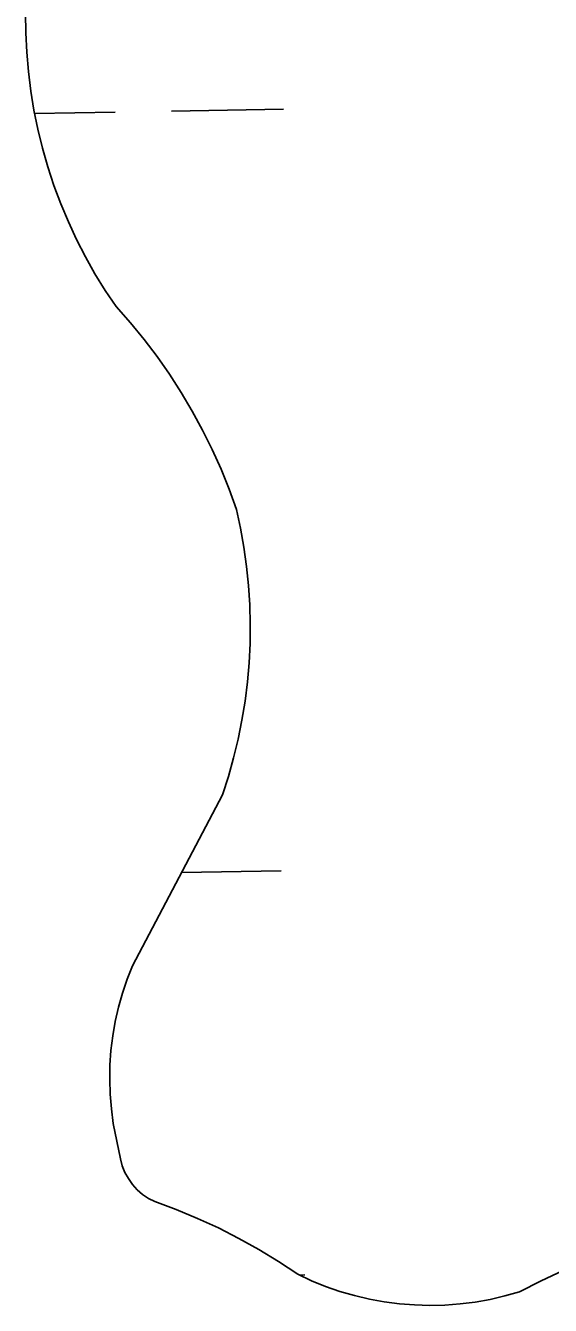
# Model space of a CAD drawing. Extents: x 3957609 to 3995875, y 234277 to 260273.
# Drawn here: x 3982364.4 to 3982514.1, y 256106.5 to 256471.6 of the extents above; entities that cross this region are included whole.
import ezdxf

# ---------------------------------------------------------------- set-up
doc = ezdxf.new("R2010")
doc.units = 0
doc.layers.add('V-TOPO-SHOR', color=7, linetype='Continuous')
doc.layers.add('V-WETL-SWMP', color=7, linetype='Continuous')

msp = doc.modelspace()

# ---------------------------------------------------------------- linework, layer by layer
at = {"layer": 'V-TOPO-SHOR'}
for points in [[(3982364.395, 256475.081), (3982364.44, 256469.521), (3982364.702, 256463.967), (3982365.18, 256458.427), (3982365.872, 256452.91), (3982366.777, 256447.423), (3982367.893, 256441.978), (3982369.22, 256436.577), (3982370.756, 256431.234), (3982372.497, 256425.952), (3982374.443, 256420.744), (3982376.589, 256415.614), (3982378.932, 256410.571), (3982381.469, 256405.624), (3982384.195, 256400.778), (3982387.108, 256396.041), (3982390.202, 256391.421), (3982394.29, 256386.807), (3982398.197, 256382.041), (3982401.925, 256377.132), (3982405.462, 256372.083), (3982408.804, 256366.906), (3982411.95, 256361.606), (3982414.893, 256356.191), (3982417.629, 256350.667), (3982420.152, 256345.046), (3982422.46, 256339.332), (3982424.553, 256333.534), (3982425.72, 256328.154), (3982426.685, 256322.733), (3982427.445, 256317.281), (3982428.002, 256311.803), (3982428.35, 256306.31), (3982428.496, 256300.805), (3982428.432, 256295.3), (3982428.162, 256289.803), (3982427.687, 256284.316), (3982427.007, 256278.854), (3982426.122, 256273.419), (3982425.032, 256268.023), (3982423.744, 256262.671), (3982422.253, 256257.371), (3982420.568, 256252.13), (3982394.888, 256203.375), (3982393.356, 256199.494), (3982392.025, 256195.54), (3982390.896, 256191.522)], [(3982390.896, 256191.522), (3982389.975, 256187.452), (3982389.262, 256183.34), (3982388.758, 256179.199), (3982388.465, 256175.035), (3982388.385, 256170.863), (3982388.519, 256166.692), (3982388.863, 256162.534), (3982389.42, 256158.397), (3982391.457, 256148.235), (3982391.99, 256146.283), (3982392.748, 256144.405), (3982393.72, 256142.63), (3982394.894, 256140.981), (3982396.254, 256139.48), (3982397.78, 256138.149), (3982399.451, 256137.008), (3982401.245, 256136.068), (3982407.397, 256133.803), (3982413.457, 256131.298), (3982419.413, 256128.56), (3982425.258, 256125.588), (3982430.982, 256122.389), (3982436.575, 256118.969), (3982442.031, 256115.334), (3982445.963, 256113.507), (3982449.981, 256111.883), (3982454.077, 256110.468), (3982458.243, 256109.259), (3982462.462, 256108.264), (3982466.726, 256107.488), (3982471.024, 256106.927), (3982475.348, 256106.585), (3982479.679, 256106.464), (3982484.015, 256106.564), (3982488.338, 256106.884), (3982492.639, 256107.422), (3982496.909, 256108.178), (3982501.132, 256109.153), (3982505.302, 256110.339), (3982511.45, 256113.493), (3982517.715, 256116.407)]]:
    msp.add_lwpolyline(points, dxfattribs=at)
at = {"layer": 'V-WETL-SWMP'}
for p, q in [((3982364.441, 256469.522), (3982364.395, 256475.082)), ((3982364.703, 256463.967), (3982364.441, 256469.522)), ((3982365.18, 256458.428), (3982364.703, 256463.967)), ((3982365.872, 256452.91), (3982365.18, 256458.428)), ((3982366.776, 256447.424), (3982365.872, 256452.91)), ((3982367.893, 256441.977), (3982366.776, 256447.424)), ((3982366.97, 256446.476), (3982389.982, 256446.894)), ((3982405.979, 256447.185), (3982437.974, 256447.767)), ((3982369.221, 256436.577), (3982367.893, 256441.977)), ((3982370.756, 256431.233), (3982369.221, 256436.577)), ((3982372.498, 256425.952), (3982370.756, 256431.233)), ((3982374.443, 256420.743), (3982372.498, 256425.952)), ((3982376.589, 256415.613), (3982374.443, 256420.743)), ((3982378.932, 256410.571), (3982376.589, 256415.613)), ((3982381.469, 256405.623), (3982378.932, 256410.571)), ((3982384.195, 256400.777), (3982381.469, 256405.623)), ((3982387.108, 256396.04), (3982384.195, 256400.777)), ((3982390.202, 256391.42), (3982387.108, 256396.04)), ((3982394.289, 256386.806), (3982390.202, 256391.42)), ((3982398.198, 256382.041), (3982394.289, 256386.806)), ((3982401.924, 256377.131), (3982398.198, 256382.041)), ((3982405.461, 256372.084), (3982401.924, 256377.131)), ((3982408.805, 256366.907), (3982405.461, 256372.084)), ((3982411.95, 256361.606), (3982408.805, 256366.907)), ((3982414.892, 256356.191), (3982411.95, 256361.606)), ((3982417.628, 256350.668), (3982414.892, 256356.191)), ((3982420.152, 256345.045), (3982417.628, 256350.668)), ((3982422.461, 256339.331), (3982420.152, 256345.045)), ((3982424.553, 256333.533), (3982422.461, 256339.331)), ((3982425.72, 256328.153), (3982424.553, 256333.533)), ((3982426.685, 256322.733), (3982425.72, 256328.153)), ((3982427.445, 256317.28), (3982426.685, 256322.733)), ((3982428.001, 256311.803), (3982427.445, 256317.28)), ((3982428.351, 256306.309), (3982428.001, 256311.803)), ((3982428.495, 256300.805), (3982428.351, 256306.309)), ((3982428.432, 256295.3), (3982428.495, 256300.805)), ((3982428.162, 256289.802), (3982428.432, 256295.3)), ((3982427.687, 256284.317), (3982428.162, 256289.802)), ((3982427.007, 256278.854), (3982427.687, 256284.317)), ((3982426.122, 256273.42), (3982427.007, 256278.854)), ((3982425.033, 256268.023), (3982426.122, 256273.42)), ((3982423.744, 256262.671), (3982425.033, 256268.023)), ((3982422.254, 256257.371), (3982423.744, 256262.671)), ((3982420.567, 256252.131), (3982422.254, 256257.371)), ((3982394.887, 256203.376), (3982420.567, 256252.131)), ((3982408.889, 256229.959), (3982437.332, 256230.476)), ((3982393.356, 256199.494), (3982394.887, 256203.376)), ((3982392.025, 256195.539), (3982393.356, 256199.494)), ((3982390.897, 256191.521), (3982392.025, 256195.539)), ((3982389.975, 256187.452), (3982390.897, 256191.521)), ((3982389.261, 256183.34), (3982389.975, 256187.452)), ((3982388.758, 256179.198), (3982389.261, 256183.34)), ((3982388.466, 256175.035), (3982388.758, 256179.198)), ((3982388.386, 256170.863), (3982388.466, 256175.035)), ((3982388.518, 256166.692), (3982388.386, 256170.863)), ((3982388.863, 256162.534), (3982388.518, 256166.692)), ((3982389.419, 256158.398), (3982388.863, 256162.534)), ((3982391.458, 256148.236), (3982389.419, 256158.398)), ((3982391.99, 256146.283), (3982391.458, 256148.236)), ((3982392.748, 256144.405), (3982391.99, 256146.283)), ((3982393.721, 256142.63), (3982392.748, 256144.405)), ((3982394.895, 256140.98), (3982393.721, 256142.63)), ((3982396.254, 256139.48), (3982394.895, 256140.98)), ((3982397.78, 256138.149), (3982396.254, 256139.48)), ((3982399.451, 256137.007), (3982397.78, 256138.149)), ((3982401.245, 256136.068), (3982399.451, 256137.007)), ((3982407.398, 256133.803), (3982401.245, 256136.068)), ((3982413.457, 256131.299), (3982407.398, 256133.803)), ((3982419.413, 256128.559), (3982413.457, 256131.299)), ((3982425.257, 256125.588), (3982419.413, 256128.559)), ((3982430.981, 256122.39), (3982425.257, 256125.588)), ((3982436.575, 256118.97), (3982430.981, 256122.39)), ((3982442.03, 256115.334), (3982436.575, 256118.97)), ((3982445.962, 256113.508), (3982442.03, 256115.334)), ((3982442.493, 256115.119), (3982444.022, 256115.147)), ((3982517.714, 256116.406), (3982511.449, 256113.493)), ((3982449.981, 256111.884), (3982445.962, 256113.508)), ((3982454.078, 256110.467), (3982449.981, 256111.884)), ((3982511.449, 256113.493), (3982505.302, 256110.339)), ((3982458.242, 256109.259), (3982454.078, 256110.467)), ((3982462.462, 256108.265), (3982458.242, 256109.259)), ((3982466.726, 256107.487), (3982462.462, 256108.265)), ((3982471.025, 256106.926), (3982466.726, 256107.487)), ((3982475.347, 256106.585), (3982471.025, 256106.926)), ((3982492.639, 256107.422), (3982488.338, 256106.883)), ((3982496.908, 256108.179), (3982492.639, 256107.422)), ((3982501.132, 256109.152), (3982496.908, 256108.179)), ((3982505.302, 256110.339), (3982501.132, 256109.152)), ((3982479.68, 256106.464), (3982475.347, 256106.585)), ((3982484.014, 256106.564), (3982479.68, 256106.464)), ((3982488.338, 256106.883), (3982484.014, 256106.564))]:
    msp.add_line(p, q, dxfattribs=at)

doc.saveas('drawing.dxf')
